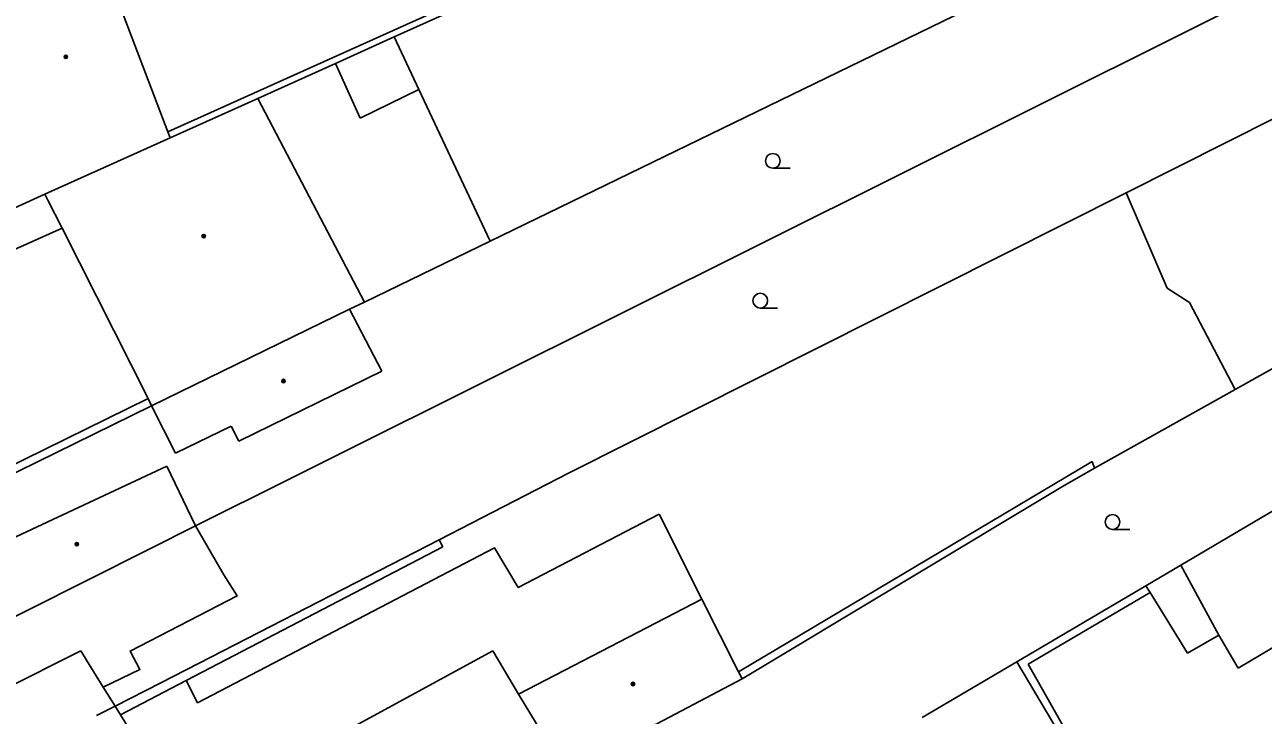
# Model space of a CAD drawing. Extents: x -595546 to -593986, y -1160845 to -1159202.
# Drawn here: x -595306.1 to -595243, y -1160787.5 to -1160752.4 of the extents above; entities that cross this region are included whole.
import ezdxf

# ---------------------------------------------------------------- set-up
doc = ezdxf.new("R2010")
doc.units = 0
for name, color, linetype in [('DOP - budovy nerozlisene - VP', 7, 'Continuous'), ('DOP - kresba z DSPS bez souradnic', 7, 'Continuous'), ('DOP - rozhrani ploch obecne', 7, 'Continuous'), ('Level 36', 7, 'Continuous'), ('Level 39', 7, 'Continuous'), ('TM - budovy zdene_ betonove - VP', 7, 'Continuous'), ('TM - letecke snimky - pomocna linie', 7, 'Continuous')]:
    doc.layers.add(name, color=color, linetype=linetype)

msp = doc.modelspace()

# ---------------------------------------------------------------- linework, layer by layer
at = {"layer": 'DOP - budovy nerozlisene - VP'}
for points in [[(-595239.48, -1160775.28), (-595247.22, -1160779.84)], [(-595245.28, -1160783.41), (-595247.22, -1160779.84)], [(-595236.49, -1160780.45), (-595244.29, -1160785.09)], [(-595244.29, -1160785.09), (-595245.28, -1160783.41)]]:
    msp.add_lwpolyline(points, dxfattribs=at)
at = {"layer": 'DOP - kresba z DSPS bez souradnic'}
for points in [[(-595298.77, -1160757.8), (-595279.72, -1160749.22)], [(-595290.24, -1160754.32), (-595288.99, -1160757.11)], [(-595288.99, -1160757.11), (-595286, -1160755.65)], [(-595313.48, -1160778.1), (-595299.78, -1160771.37)], [(-595251.73, -1160774.57), (-595269.73, -1160785.28)], [(-595251.6, -1160774.92), (-595251.73, -1160774.57)], [(-595284.78, -1160778.91), (-595297.85, -1160785.72)], [(-595284.96, -1160778.55), (-595284.78, -1160778.91)], [(-595248.78, -1160781.24), (-595254.98, -1160784.88)], [(-595254.98, -1160784.88), (-595251.91, -1160790.31)], [(-595297.85, -1160785.72), (-595301.19, -1160787.46)], [(-595301.46, -1160787.02), (-595301.19, -1160787.46)], [(-595301.19, -1160787.46), (-595299.86, -1160789.59)]]:
    msp.add_lwpolyline(points, dxfattribs=at)
at = {"layer": 'DOP - rozhrani ploch obecne'}
for points in [[(-595245.16, -1160745.29), (-595282.37, -1160763.37)], [(-595239.99, -1160749.23), (-595290.02, -1160774.19)], [(-595287.25, -1160752.97), (-595279.61, -1160749.52)], [(-595290.24, -1160754.32), (-595287.25, -1160752.97)], [(-595286, -1160755.65), (-595287.25, -1160752.97)], [(-595234.73, -1160753.22), (-595249.99, -1160760.9)], [(-595294.2, -1160756.1), (-595290.24, -1160754.32)], [(-595282.37, -1160763.37), (-595286, -1160755.65)], [(-595249.99, -1160760.9), (-595278.38, -1160775.17)], [(-595247.91, -1160765.75), (-595249.99, -1160760.9)], [(-595282.37, -1160763.37), (-595288.76, -1160766.46)], [(-595232.19, -1160764.05), (-595244.45, -1160770.91)], [(-595246.77, -1160766.48), (-595247.91, -1160765.75)], [(-595244.45, -1160770.91), (-595246.77, -1160766.48)], [(-595244.45, -1160770.91), (-595251.6, -1160774.92)], [(-595299.6, -1160771.74), (-595313.23, -1160778.42)], [(-595292.56, -1160775.46), (-595290.02, -1160774.19)], [(-595278.38, -1160775.17), (-595284.96, -1160778.55)], [(-595251.6, -1160774.92), (-595253.24, -1160775.84)], [(-595297.36, -1160777.85), (-595292.56, -1160775.46)], [(-595253.24, -1160775.84), (-595269.55, -1160785.63)], [(-595284.96, -1160778.55), (-595296.59, -1160784.52)], [(-595247.22, -1160779.84), (-595249, -1160780.89)], [(-595249, -1160780.89), (-595255.56, -1160784.76)], [(-595248.78, -1160781.24), (-595249, -1160780.89)], [(-595246.87, -1160784.33), (-595248.78, -1160781.24)], [(-595245.28, -1160783.41), (-595246.87, -1160784.33)], [(-595296.59, -1160784.52), (-595299.13, -1160785.83)], [(-595260.38, -1160787.6), (-595255.56, -1160784.76)], [(-595255.56, -1160784.76), (-595251.94, -1160790.86)], [(-595299.13, -1160785.83), (-595301.46, -1160787.02)]]:
    msp.add_lwpolyline(points, dxfattribs=at)
at = {"layer": 'Level 36'}
for p, q in [((-595267.98, -1160759.655), (-595267.105, -1160759.655)), ((-595268.62, -1160766.765), (-595267.745, -1160766.765)), ((-595250.69, -1160778.025), (-595249.815, -1160778.025))]:
    msp.add_line(p, q, dxfattribs=at)
for centre in [(-595267.98, -1160759.28), (-595268.62, -1160766.39), (-595250.69, -1160777.65)]:
    msp.add_circle(centre, 0.375, dxfattribs=at)
at = {"layer": 'Level 39'}
for centre, radius in [((-595303.97, -1160753.99), 0.09), ((-595303.97, -1160753.99), 0.0398), ((-595296.95, -1160763.11), 0.09), ((-595296.95, -1160763.11), 0.0398), ((-595292.89, -1160770.48), 0.09), ((-595292.89, -1160770.48), 0.0398), ((-595303.41, -1160778.78), 0.09), ((-595303.41, -1160778.78), 0.0398), ((-595275.1, -1160785.89), 0.09), ((-595275.1, -1160785.89), 0.0398)]:
    msp.add_circle(centre, radius, dxfattribs=at)
at = {"layer": 'TM - budovy zdene_ betonove - VP'}
for points in [[(-595301.46, -1160750.75), (-595298.77, -1160757.8)], [(-595294.2, -1160756.1), (-595298.65, -1160758.11)], [(-595288.76, -1160766.46), (-595294.2, -1160756.1)], [(-595298.65, -1160758.11), (-595305.03, -1160760.98)], [(-595298.77, -1160757.8), (-595298.65, -1160758.11)], [(-595305.03, -1160760.98), (-595306.57, -1160761.67)], [(-595305.03, -1160760.98), (-595304.88, -1160761.28)], [(-595304.16, -1160762.71), (-595304.88, -1160761.28)], [(-595309.36, -1160765.02), (-595304.16, -1160762.71)], [(-595304.16, -1160762.71), (-595299.78, -1160771.37)], [(-595288.76, -1160766.46), (-595289.53, -1160766.83)], [(-595289.53, -1160766.83), (-595299.6, -1160771.74)], [(-595287.88, -1160769.98), (-595289.53, -1160766.83)], [(-595295.16, -1160773.54), (-595287.88, -1160769.98)], [(-595299.78, -1160771.37), (-595299.6, -1160771.74)], [(-595299.6, -1160771.74), (-595298.38, -1160774.15)], [(-595298.38, -1160774.15), (-595295.56, -1160772.77)], [(-595295.56, -1160772.77), (-595295.16, -1160773.54)], [(-595308.09, -1160779.14), (-595298.82, -1160774.81)], [(-595298.82, -1160774.81), (-595297.36, -1160777.85)], [(-595297.36, -1160777.85), (-595299.73, -1160779.04)], [(-595299.73, -1160779.04), (-595309.06, -1160783.72)], [(-595280.92, -1160786.41), (-595271.6, -1160781.57)], [(-595271.6, -1160781.57), (-595269.73, -1160785.28)], [(-595307.13, -1160786.18), (-595303.21, -1160784.2)], [(-595303.21, -1160784.2), (-595302.92, -1160784.68)], [(-595296.65, -1160792.06), (-595282.24, -1160784.2)], [(-595282.24, -1160784.2), (-595280.92, -1160786.41)], [(-595302.92, -1160784.68), (-595302.06, -1160786.06)], [(-595269.73, -1160785.28), (-595269.55, -1160785.63)], [(-595302.06, -1160786.06), (-595301.46, -1160787.02)], [(-595269.55, -1160785.63), (-595275.43, -1160788.74)], [(-595280.92, -1160786.41), (-595278.52, -1160790.37)], [(-595301.46, -1160787.02), (-595302.4, -1160787.5)]]:
    msp.add_lwpolyline(points, dxfattribs=at)
at = {"layer": 'TM - letecke snimky - pomocna linie'}
for points in [[(-595297.85, -1160785.72), (-595297.26, -1160786.85), (-595282.14, -1160778.97), (-595280.94, -1160780.98), (-595273.77, -1160777.26)], [(-595271.6, -1160781.57), (-595273.77, -1160777.26)], [(-595297.36, -1160777.85), (-595295.93, -1160780.34)], [(-595302.06, -1160786.06), (-595300.2, -1160785.16), (-595300.7, -1160784.22), (-595295.25, -1160781.41), (-595295.93, -1160780.34)]]:
    msp.add_lwpolyline(points, dxfattribs=at)

doc.saveas('drawing.dxf')
